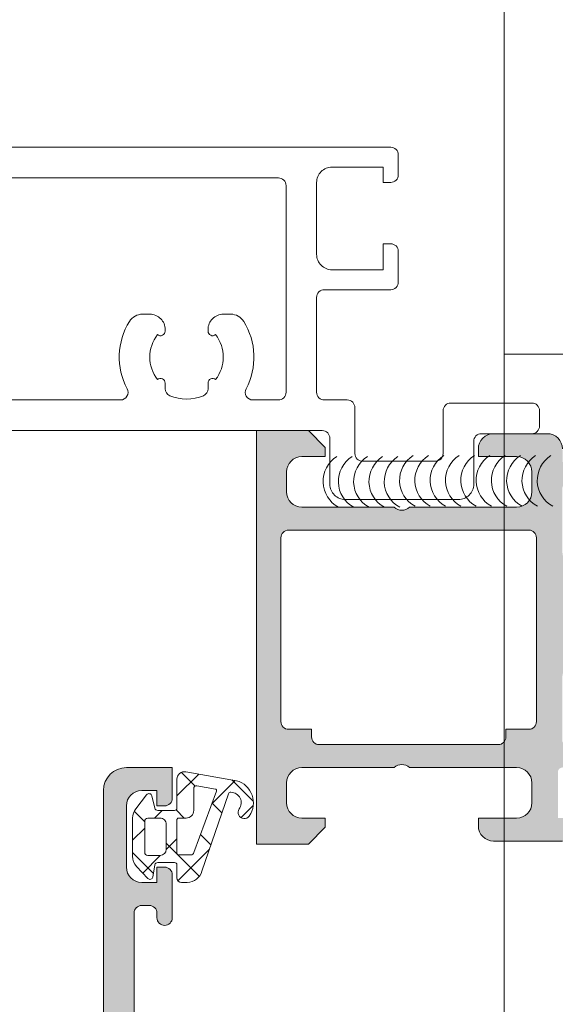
# Model space of a CAD drawing. Header units: millimetres. Extents: x 213386 to 506888, y 183055 to 450952.
# Tile 442 of 656: x 399514 to 399549, y 302144 to 302208. Entities that reach past the tile are written whole.
import ezdxf

# ---------------------------------------------------------------- set-up
doc = ezdxf.new("R2010")
doc.units = ezdxf.units.MM
doc.layers.add('FASÁDA DETAILNÍ', color=255, linetype='Continuous', lineweight=0)

msp = doc.modelspace()

# ---------------------------------------------------------------- hatches: boundary and pattern name
at = {"layer": 'FASÁDA DETAILNÍ'}
h = msp.add_hatch(color=256, dxfattribs=at)
edge = h.paths.add_edge_path()
edge.add_arc((399549.576, 302177.516), 0.12, 90, 180, ccw=False)
edge.add_line((399549.576, 302177.636), (399552.336, 302177.636))
edge.add_arc((399552.336, 302177.936), 0.3, 270, 360)
edge.add_line((399552.636, 302177.936), (399552.636, 302178.916))
edge.add_arc((399552.336, 302178.916), 0.3, 0, 90)
edge.add_line((399552.336, 302179.216), (399550.456, 302179.216))
edge.add_arc((399550.189, 302179.295), 0.279, -91.16287, -16.42459, ccw=False)
edge.add_line((399550.183, 302179.016), (399549.73, 302179.016))
edge.add_arc((399549.724, 302179.295), 0.279, -163.58012, -88.83541, ccw=False)
edge.add_line((399549.456, 302179.216), (399549.456, 302180.016))
edge.add_arc((399548.456, 302180.016), 1, 0, 90)
edge.add_line((399548.456, 302181.016), (399544.956, 302181.016))
edge.add_arc((399544.956, 302180.016), 1, 90.00114, 179.99886)
edge.add_line((399543.956, 302180.016), (399543.956, 302179.516))
edge.add_line((399543.956, 302179.516), (399546.456, 302179.516))
edge.add_arc((399546.456, 302178.516), 1, 0.0026, 89.9974, ccw=False)
edge.add_line((399547.456, 302178.516), (399547.456, 302177.216))
edge.add_arc((399546.456, 302177.216), 1, -89.99699, -0.00301, ccw=False)
edge.add_line((399546.456, 302176.216), (399539.456, 302176.216))
edge.add_arc((399538.956, 302176.741), 0.725, -133.59618, -46.40382, ccw=False)
edge.add_line((399538.456, 302176.216), (399532.422, 302176.216))
edge.add_arc((399532.422, 302177.216), 1, 180.00301, 269.99699, ccw=False)
edge.add_line((399531.422, 302177.216), (399531.422, 302178.516))
edge.add_arc((399532.422, 302178.516), 1, 90.0026, 179.9974, ccw=False)
edge.add_line((399532.422, 302179.516), (399533.956, 302179.516))
edge.add_line((399533.956, 302179.516), (399533.956, 302180.116))
edge.add_line((399533.956, 302180.116), (399532.856, 302181.216))
edge.add_line((399532.856, 302181.216), (399529.456, 302181.216))
edge.add_line((399529.456, 302181.216), (399529.456, 302154.216))
edge.add_line((399529.456, 302154.216), (399532.856, 302154.216))
edge.add_line((399532.856, 302154.216), (399533.956, 302155.316))
edge.add_line((399533.956, 302155.316), (399533.956, 302155.916))
edge.add_line((399533.956, 302155.916), (399532.422, 302155.916))
edge.add_arc((399532.422, 302156.916), 1, 180.0026, 269.9974, ccw=False)
edge.add_line((399531.422, 302156.916), (399531.422, 302158.216))
edge.add_arc((399532.422, 302158.216), 1, 90.00301, 179.99699, ccw=False)
edge.add_line((399532.422, 302159.216), (399538.456, 302159.216))
edge.add_arc((399538.956, 302158.691), 0.725, 46.40382, 133.59618, ccw=False)
edge.add_line((399539.456, 302159.216), (399546.456, 302159.216))
edge.add_arc((399546.456, 302158.216), 1, 0.00301, 89.99699, ccw=False)
edge.add_line((399547.456, 302158.216), (399547.456, 302156.916))
edge.add_arc((399546.456, 302156.916), 1, -89.9974, -0.0026, ccw=False)
edge.add_line((399546.456, 302155.916), (399543.956, 302155.916))
edge.add_line((399543.956, 302155.916), (399543.956, 302155.416))
edge.add_arc((399544.956, 302155.416), 1, 180.00114, 269.99886)
edge.add_line((399544.956, 302154.416), (399549.456, 302154.416))
edge.add_arc((399549.456, 302154.916), 0.5, 269.99882, 360.00118)
edge.add_line((399549.956, 302154.916), (399549.956, 302155.916))
edge.add_line((399549.956, 302155.916), (399549.156, 302155.916))
edge.add_line((399549.156, 302155.916), (399549.156, 302158.916))
edge.add_arc((399549.456, 302158.916), 0.3, 89.99949, 180.00051, ccw=False)
edge.add_arc((399549.724, 302159.138), 0.279, 88.83541, 163.58012, ccw=False)
edge.add_line((399549.73, 302159.416), (399550.183, 302159.416))
edge.add_arc((399550.189, 302159.138), 0.279, 16.42459, 91.16287, ccw=False)
edge.add_line((399550.456, 302159.216), (399552.336, 302159.216))
edge.add_arc((399552.336, 302159.516), 0.3, 270, 360)
edge.add_line((399552.636, 302159.516), (399552.636, 302160.496))
edge.add_arc((399552.336, 302160.496), 0.3, 0, 90)
edge.add_line((399552.336, 302160.796), (399549.576, 302160.796))
edge.add_arc((399549.576, 302160.916), 0.12, 180, 270, ccw=False)
edge.add_line((399549.456, 302160.916), (399549.456, 302165.216))
edge.add_arc((399549.956, 302165.216), 0.5, 90, 180, ccw=False)
edge.add_line((399549.956, 302165.716), (399550.656, 302165.716))
edge.add_line((399550.656, 302165.716), (399553.049, 302164.335))
edge.add_arc((399553.118, 302164.454), 0.138, 240, 367.70244)
edge.add_arc((399548.277, 302164.007), 5, 5.34923, 71.2906)
edge.add_arc((399550.041, 302169.216), 0.5, 108.7094, 251.2906, ccw=False)
edge.add_arc((399548.277, 302174.426), 5, -71.2906, -5.34923)
edge.add_arc((399553.118, 302173.978), 0.138, -7.70244, 120)
edge.add_line((399553.049, 302174.098), (399550.656, 302172.716))
edge.add_line((399550.656, 302172.716), (399549.956, 302172.716))
edge.add_arc((399549.956, 302173.216), 0.5, 180, 270, ccw=False)
edge.add_line((399549.456, 302173.216), (399549.456, 302177.516))
edge = h.paths.add_edge_path(flags=16)
edge.add_arc((399531.556, 302162.216), 0.5, 180, 270, ccw=False)
edge.add_line((399531.056, 302162.216), (399531.056, 302174.216))
edge.add_arc((399531.556, 302174.216), 0.5, 90, 180, ccw=False)
edge.add_line((399531.556, 302174.716), (399547.256, 302174.716))
edge.add_arc((399547.256, 302174.216), 0.5, 0, 90, ccw=False)
edge.add_line((399547.756, 302174.216), (399547.756, 302162.216))
edge.add_arc((399547.256, 302162.216), 0.5, -90, 0, ccw=False)
edge.add_line((399547.256, 302161.716), (399545.756, 302161.716))
edge.add_line((399545.756, 302161.716), (399545.756, 302161.216))
edge.add_arc((399545.256, 302161.216), 0.5, -90, 0, ccw=False)
edge.add_line((399545.256, 302160.716), (399533.556, 302160.716))
edge.add_arc((399533.556, 302161.216), 0.5, 180, 270, ccw=False)
edge.add_line((399533.056, 302161.216), (399533.056, 302161.716))
edge.add_line((399533.056, 302161.716), (399531.556, 302161.716))
h = msp.add_hatch(color=256, dxfattribs=at)
edge = h.paths.add_edge_path(flags=16)
edge.add_ellipse((399522.156, 302129.916), major_axis=(-0.5, 0), ratio=1, start_angle=-90.00298, end_angle=0.00298)
edge.add_line((399521.656, 302129.916), (399521.656, 302111.916))
edge.add_ellipse((399522.156, 302111.916), major_axis=(-0.5, 0), ratio=1, start_angle=-0.00298, end_angle=90.00298)
edge.add_line((399522.156, 302111.416), (399534.656, 302111.416))
edge.add_ellipse((399534.656, 302111.916), major_axis=(-0.5, 0), ratio=1, start_angle=90.0025, end_angle=179.9975)
edge.add_line((399535.156, 302111.916), (399535.156, 302124.519))
edge.add_ellipse((399536.656, 302124.519), major_axis=(-1.5, 0), ratio=1, start_angle=-90.00004, end_angle=0.00004, ccw=False)
edge.add_line((399536.656, 302126.019), (399549.656, 302126.019))
edge.add_ellipse((399549.656, 302126.519), major_axis=(-0.5, 0), ratio=1, start_angle=89.99996, end_angle=180.00004)
edge.add_line((399550.156, 302126.519), (399550.156, 302129.916))
edge.add_ellipse((399549.656, 302129.916), major_axis=(-0.5, 0), ratio=1, start_angle=179.99996, end_angle=270.00004)
edge.add_line((399549.656, 302130.416), (399522.156, 302130.416))
edge = h.paths.add_edge_path()
edge.add_line((399520.956, 302159.216), (399523.956, 302159.216))
edge.add_line((399523.956, 302159.216), (399523.956, 302157.216))
edge.add_arc((399523.456, 302157.216), 0.5, -90.00298, 0.00298, ccw=False)
edge.add_line((399523.456, 302156.716), (399522.956, 302156.716))
edge.add_line((399522.956, 302156.716), (399522.956, 302157.716))
edge.add_line((399522.956, 302157.716), (399521.956, 302157.716))
edge.add_arc((399521.956, 302156.716), 1, 90.00367, 179.99633)
edge.add_line((399520.956, 302156.716), (399520.956, 302152.716))
edge.add_arc((399521.956, 302152.716), 1, 180.00172, 269.99828)
edge.add_line((399521.956, 302151.716), (399522.956, 302151.716))
edge.add_line((399522.956, 302151.716), (399522.956, 302152.716))
edge.add_line((399522.956, 302152.716), (399523.456, 302152.716))
edge.add_arc((399523.456, 302152.216), 0.5, 0.00064, 89.99936, ccw=False)
edge.add_line((399523.956, 302152.216), (399523.956, 302149.416))
edge.add_arc((399523.456, 302149.416), 0.5, -180, 0, ccw=False)
edge.add_line((399522.956, 302149.416), (399522.956, 302149.716))
edge.add_arc((399522.456, 302149.716), 0.5, 0.00123, 89.99877)
edge.add_line((399522.456, 302150.216), (399521.956, 302150.216))
edge.add_arc((399521.956, 302149.716), 0.5, 90.00778, 179.99222)
edge.add_line((399521.456, 302149.716), (399521.456, 302138.416))
edge.add_arc((399521.956, 302138.416), 0.5, 180.0025, 269.9975)
edge.add_line((399521.956, 302137.916), (399522.456, 302137.916))
edge.add_arc((399522.456, 302138.416), 0.5, 269.99282, 360.00718)
edge.add_line((399522.956, 302138.416), (399522.956, 302138.716))
edge.add_arc((399523.456, 302138.716), 0.5, 90.0072, 179.9928, ccw=False)
edge.add_line((399523.456, 302139.216), (399527.956, 302139.216))
edge.add_arc((399527.956, 302138.716), 0.5, 0.00064, 89.99936, ccw=False)
edge.add_line((399528.456, 302138.716), (399528.456, 302137.916))
edge.add_arc((399527.956, 302137.916), 0.5, -90.00298, 0.00298, ccw=False)
edge.add_line((399527.956, 302137.416), (399525.956, 302137.416))
edge.add_arc((399525.956, 302136.916), 0.5, 90.00778, 179.99222)
edge.add_line((399525.456, 302136.916), (399525.456, 302136.416))
edge.add_arc((399524.956, 302136.416), 0.5, -90.00718, 0.00718, ccw=False)
edge.add_line((399524.956, 302135.916), (399521.956, 302135.916))
edge.add_arc((399521.956, 302135.416), 0.5, 90.00631, 179.99369)
edge.add_line((399521.456, 302135.416), (399521.456, 302133.716))
edge.add_arc((399522.956, 302133.716), 1.5, 179.99878, 270.00122)
edge.add_line((399522.956, 302132.216), (399548.956, 302132.216))
edge.add_arc((399548.956, 302132.716), 0.5, 269.99761, 360.00239)
edge.add_line((399549.456, 302132.716), (399549.456, 302136.916))
edge.add_arc((399548.956, 302136.916), 0.5, 0.00064, 89.99936)
edge.add_line((399548.956, 302137.416), (399546.956, 302137.416))
edge.add_arc((399546.956, 302137.916), 0.5, 180.0025, 269.9975, ccw=False)
edge.add_line((399546.456, 302137.916), (399546.456, 302138.716))
edge.add_arc((399546.956, 302138.716), 0.5, 90.00602, 179.99398, ccw=False)
edge.add_line((399546.956, 302139.216), (399551.956, 302139.216))
edge.add_line((399551.956, 302139.216), (399552.714, 302138.999))
edge.add_arc((399552.797, 302139.287), 0.3, 253.99998, 322.09519)
edge.add_arc((399553.27, 302138.919), 0.3, 90.00003, 142.09528, ccw=False)
edge.add_line((399553.27, 302139.219), (399555.334, 302139.219))
edge.add_arc((399555.334, 302138.819), 0.4, -21.97377, 90.00007, ccw=False)
edge.add_line((399555.705, 302138.669), (399554.889, 302136.646))
edge.add_arc((399554.704, 302136.721), 0.2, 245.85891, 338.02609, ccw=False)
edge.add_line((399554.622, 302136.538), (399552.238, 302137.606))
edge.add_arc((399552.156, 302137.424), 0.2, 65.85897, 180.8199)
edge.add_line((399551.956, 302137.421), (399551.956, 302126.117))
edge.add_arc((399552.148, 302126.109), 0.192, 177.47778, 271.04445)
edge.add_line((399552.151, 302125.917), (399552.572, 302125.917))
edge.add_line((399552.572, 302125.917), (399555.037, 302127.349))
edge.add_arc((399555.188, 302127.089), 0.3, 15.99997, 120.1792, ccw=False)
edge.add_line((399555.477, 302127.172), (399555.905, 302125.68))
edge.add_line((399555.905, 302125.68), (399556.403, 302124.817))
edge.add_arc((399556.057, 302124.617), 0.4, -89.99997, 29.99999, ccw=False)
edge.add_line((399556.057, 302124.217), (399551.949, 302124.217))
edge.add_line((399551.949, 302124.217), (399537.457, 302124.219))
edge.add_arc((399537.456, 302123.719), 0.5, 89.97959, 180.00002)
edge.add_line((399536.956, 302123.719), (399536.956, 302118.316))
edge.add_arc((399537.456, 302118.316), 0.5, 179.99996, 270.00004)
edge.add_line((399537.456, 302117.816), (399539.956, 302117.816))
edge.add_arc((399539.956, 302117.316), 0.5, -0.00004, 90.00004, ccw=False)
edge.add_line((399540.456, 302117.316), (399540.456, 302116.016))
edge.add_arc((399539.956, 302116.016), 0.5, -90.00239, 0.00239, ccw=False)
edge.add_line((399539.956, 302115.516), (399539.456, 302115.516))
edge.add_line((399539.456, 302115.516), (399539.456, 302116.516))
edge.add_line((399539.456, 302116.516), (399537.956, 302116.516))
edge.add_arc((399537.956, 302115.516), 1, 90.00182, 179.99818)
edge.add_line((399536.956, 302115.516), (399536.956, 302111.516))
edge.add_arc((399537.956, 302111.516), 1, 180.00397, 269.99603)
edge.add_line((399537.956, 302110.516), (399539.456, 302110.516))
edge.add_line((399539.456, 302110.516), (399539.456, 302111.516))
edge.add_line((399539.456, 302111.516), (399539.956, 302111.516))
edge.add_arc((399539.956, 302111.016), 0.5, -0.00298, 90.00298, ccw=False)
edge.add_line((399540.456, 302111.016), (399540.456, 302109.716))
edge.add_arc((399539.956, 302109.716), 0.5, 270.00064, 359.99936, ccw=False)
edge.add_line((399539.956, 302109.216), (399520.956, 302109.216))
edge.add_arc((399520.956, 302110.716), 1.5, 179.99888, 270.00112, ccw=False)
edge.add_line((399519.456, 302110.716), (399519.456, 302157.716))
edge.add_arc((399520.956, 302157.716), 1.5, 90.0023, 179.9977, ccw=False)
h = msp.add_hatch(dxfattribs=at)
h.set_pattern_fill('ANSI37', color=256, scale=0.625, angle=90, style=0)
h.set_pattern_definition([(135, (397960.6383, 280090.7057), (-1.40316502, -1.40316502), []), (225, (397960.6383, 280090.7057), (1.40316502, -1.40316502), [])])
edge = h.paths.add_edge_path(flags=16)
edge.add_ellipse((399524.859, 302156.414), major_axis=(-0.498, 0), ratio=1, start_angle=89.80742, end_angle=180.25472, ccw=False)
edge.add_line((399524.857, 302155.916), (399524.356, 302155.916))
edge.add_ellipse((399524.356, 302155.816), major_axis=(-0.1, 0), ratio=1, start_angle=-90.00817, end_angle=0.00874)
edge.add_line((399524.256, 302155.816), (399524.256, 302153.616))
edge.add_ellipse((399524.356, 302153.616), major_axis=(-0.1, 0), ratio=1, start_angle=0.00152, end_angle=89.99848)
edge.add_line((399524.356, 302153.516), (399525.168, 302153.516))
edge.add_ellipse((399525.168, 302153.716), major_axis=(-0.2, 0), ratio=1, start_angle=90.00243, end_angle=164.31138)
edge.add_line((399525.361, 302153.662), (399526.848, 302157.68))
edge.add_ellipse((399526.754, 302157.715), major_axis=(-0.1, 0), ratio=1, start_angle=159.68782, end_angle=259.67772)
edge.add_line((399526.772, 302157.813), (399525.563, 302158.033))
edge.add_ellipse((399525.556, 302157.833), major_axis=(-0.2, 0), ratio=1, start_angle=-91.86497, end_angle=0.00104)
edge.add_line((399525.356, 302157.833), (399525.356, 302156.416))
edge = h.paths.add_edge_path(flags=16)
edge.add_ellipse((399522.356, 302155.716), major_axis=(-0.2, 0), ratio=1, start_angle=-90.00024, end_angle=0.00024)
edge.add_line((399522.156, 302155.716), (399522.156, 302153.682))
edge.add_ellipse((399522.356, 302153.682), major_axis=(-0.2, 0), ratio=1, start_angle=-0.00135, end_angle=90.00049)
edge.add_line((399522.356, 302153.482), (399523.156, 302153.482))
edge.add_ellipse((399523.156, 302153.882), major_axis=(-0.4, 0), ratio=1, start_angle=90.00126, end_angle=179.99802)
edge.add_line((399523.556, 302153.882), (399523.556, 302155.516))
edge.add_ellipse((399523.156, 302155.516), major_axis=(-0.4, 0), ratio=1, start_angle=179.99956, end_angle=270.00101)
edge.add_line((399523.156, 302155.916), (399522.356, 302155.916))
edge = h.paths.add_edge_path()
edge.add_arc((399522.433, 302157.316), 0.2, 15.00152, 139.99768, ccw=False)
edge.add_line((399522.626, 302157.368), (399522.817, 302156.565))
edge.add_arc((399523.01, 302156.616), 0.2, 195.00286, 269.99725)
edge.add_line((399523.01, 302156.416), (399524.106, 302156.416))
edge.add_arc((399524.106, 302156.566), 0.15, 269.99604, 360.00396)
edge.add_line((399524.256, 302156.566), (399524.256, 302158.449))
edge.add_arc((399524.756, 302158.449), 0.5, 80.06643, 180.00022, ccw=False)
edge.add_line((399524.843, 302158.942), (399528.162, 302158.36))
edge.add_arc((399527.756, 302156.916), 1.5, -35.08755, 74.29308, ccw=False)
edge.add_arc((399528.656, 302156.284), 0.4, 144.912, 324.912, ccw=False)
edge.add_arc((399527.775, 302156.918), 0.686, 323.85881, 449.51564)
edge.add_arc((399527.761, 302157.455), 0.15, 82.50392, 160.98385)
edge.add_line((399527.619, 302157.504), (399525.891, 302152.458))
edge.add_arc((399524.925, 302152.716), 1, 269.99943, 345.04109, ccw=False)
edge.add_line((399524.925, 302151.716), (399524.556, 302151.716))
edge.add_arc((399524.556, 302152.016), 0.3, 180.00319, 269.99604, ccw=False)
edge.add_line((399524.256, 302152.016), (399524.256, 302152.866))
edge.add_arc((399524.106, 302152.866), 0.15, 359.99507, 450.00493)
edge.add_line((399524.106, 302153.016), (399523.01, 302153.016))
edge.add_arc((399523.01, 302152.816), 0.2, 90.00261, 164.99763)
edge.add_line((399522.817, 302152.868), (399522.688, 302152.065))
edge.add_arc((399522.494, 302152.116), 0.2, 224.99256, 345.01021, ccw=False)
edge.add_line((399522.353, 302151.975), (399521.626, 302152.751))
edge.add_arc((399522.356, 302153.434), 1, 179.99997, 223.11854, ccw=False)
edge.add_line((399521.356, 302153.434), (399521.356, 302155.913))
edge.add_arc((399522.356, 302155.913), 1, 142.17221, 179.99994, ccw=False)
edge.add_line((399521.566, 302156.526), (399522.28, 302157.445))

# ---------------------------------------------------------------- linework, layer by layer
for p, q in [((399545.638, 307967.154), (399545.638, 302119.042)), ((399545.638, 307967.154), (399545.638, 302119.042)), ((399545.638, 303317.154), (399545.638, 302119.042)), ((399589.638, 302186.211), (399545.638, 302186.211)), ((399532.856, 302181.216), (399529.456, 302181.216)), ((399529.456, 302181.216), (399529.456, 302154.216)), ((399533.956, 302180.116), (399532.856, 302181.216)), ((399548.456, 302181.016), (399544.956, 302181.016)), ((399533.956, 302179.516), (399533.956, 302180.116)), ((399543.956, 302180.016), (399543.956, 302179.516)), ((399532.422, 302179.516), (399533.956, 302179.516)), ((399543.956, 302179.516), (399546.456, 302179.516)), ((399531.422, 302177.216), (399531.422, 302178.516)), ((399547.456, 302178.516), (399547.456, 302177.216)), ((399538.456, 302176.216), (399532.422, 302176.216)), ((399546.456, 302176.216), (399539.456, 302176.216)), ((399531.056, 302162.216), (399531.056, 302174.216)), ((399531.556, 302174.716), (399547.256, 302174.716)), ((399547.756, 302174.216), (399547.756, 302162.216)), ((399533.056, 302161.716), (399531.556, 302161.716)), ((399533.056, 302161.216), (399533.056, 302161.716)), ((399547.256, 302161.716), (399545.756, 302161.716)), ((399545.756, 302161.716), (399545.756, 302161.216)), ((399545.256, 302160.716), (399533.556, 302160.716)), ((399532.422, 302159.216), (399538.456, 302159.216)), ((399539.456, 302159.216), (399546.456, 302159.216)), ((399531.422, 302156.916), (399531.422, 302158.216)), ((399547.456, 302158.216), (399547.456, 302156.916)), ((399533.956, 302155.916), (399532.422, 302155.916)), ((399533.956, 302155.316), (399533.956, 302155.916)), ((399546.456, 302155.916), (399543.956, 302155.916)), ((399543.956, 302155.916), (399543.956, 302155.416)), ((399532.856, 302154.216), (399533.956, 302155.316)), ((399544.956, 302154.416), (399549.456, 302154.416)), ((399529.456, 302154.216), (399532.856, 302154.216))]:
    msp.add_line(p, q, dxfattribs=at)
for points in [[(399415.22, 302181.216), (399533.756, 302181.216, -0.414214), (399534.256, 302180.716), (399534.256, 302177.716, 0.414214), (399535.256, 302176.716), (399542.656, 302176.716, 0.414214), (399543.656, 302177.716), (399543.656, 302180.516, -0.414214), (399544.156, 302181.016), (399547.456, 302181.016, 0.414214), (399547.956, 302181.516), (399547.956, 302182.516, 0.414214), (399547.456, 302183.016), (399542.156, 302183.016, 0.414214), (399541.656, 302182.516), (399541.656, 302179.716, -0.414214), (399541.156, 302179.216), (399536.39, 302179.216, -0.414214), (399535.89, 302179.716), (399535.89, 302182.716, 0.414214), (399535.39, 302183.216), (399533.89, 302183.216, -0.414214), (399533.39, 302183.716), (399533.39, 302189.916, -0.414214), (399533.89, 302190.416), (399538.227, 302190.416, 0.414214), (399538.727, 302190.916), (399538.727, 302192.916, 0.414201), (399538.227, 302193.416), (399537.727, 302193.416), (399537.727, 302191.716), (399534.39, 302191.716, -0.414214), (399533.39, 302192.716), (399533.39, 302197.416, -0.414214), (399534.39, 302198.416), (399537.727, 302198.416), (399537.727, 302197.416), (399538.227, 302197.416, 0.41422), (399538.727, 302197.916), (399538.727, 302199.216, 0.414214), (399538.227, 302199.716), (399415.22, 302199.716, 0.414214)], [(399417.22, 302197.716), (399530.89, 302197.716, -0.414214), (399531.39, 302197.216), (399531.39, 302183.716, -0.414214), (399530.89, 302183.216), (399529.216, 302183.216, -0.565741), (399528.775, 302183.951, 0.267763), (399528.622, 302188.346, 0.258777), (399527.774, 302188.816), (399527.29, 302188.816, 0.414214), (399526.29, 302187.816), (399526.29, 302187.71, 0.64518), (399526.788, 302187.485, -0.341732), (399526.788, 302184.547, 0.64518), (399526.29, 302184.322), (399526.29, 302183.954, -0.298217), (399525.99, 302183.496, -0.208712), (399523.79, 302183.496, -0.298217), (399523.49, 302183.954), (399523.49, 302184.322, 0.64518), (399522.991, 302184.547, -0.341732), (399522.991, 302187.485, 0.64518), (399523.49, 302187.71), (399523.49, 302187.816, 0.414214), (399522.49, 302188.816), (399522.005, 302188.816, 0.258777), (399521.157, 302188.346, 0.267763), (399521.004, 302183.951, -0.565741), (399520.563, 302183.216), (399426.537, 302183.216, -0.565741)], [(399519.456, 302110.716), (399519.456, 302157.716), (399519.456, 302157.716, -0.41419), (399520.956, 302159.216), (399520.956, 302159.216), (399523.956, 302159.216), (399523.956, 302157.216), (399523.956, 302157.216, -0.414244), (399523.456, 302156.716), (399522.956, 302156.716), (399522.956, 302157.716), (399521.956, 302157.716), (399521.956, 302157.716, 0.414176), (399520.956, 302156.716), (399520.956, 302152.716), (399520.956, 302152.716, 0.414196), (399521.956, 302151.716), (399522.956, 302151.716), (399522.956, 302152.716), (399523.456, 302152.716), (399523.456, 302152.716, -0.414207), (399523.956, 302152.216), (399523.956, 302149.416), (399523.956, 302149.416, -1), (399522.956, 302149.416), (399522.956, 302149.716), (399522.956, 302149.716, 0.414201), (399522.456, 302150.216), (399521.956, 302150.216), (399521.956, 302150.216, 0.414134), (399521.456, 302149.716), (399521.456, 302138.416)]]:
    msp.add_lwpolyline(points, format="xyb", dxfattribs=at)
msp.add_lwpolyline([(399522.28, 302157.445, -0.606792), (399522.626, 302157.368), (399522.817, 302156.565), (399522.817, 302156.565, 0.339427), (399523.01, 302156.416), (399524.106, 302156.416), (399524.106, 302156.416, 0.414254), (399524.256, 302156.566), (399524.256, 302158.449), (399524.256, 302158.449, -0.465956), (399524.843, 302158.942), (399528.162, 302158.36), (399528.162, 302158.36, -0.517137), (399528.984, 302156.054, -1), (399528.329, 302156.514, 0.610743), (399527.781, 302157.604, 0.356477), (399527.619, 302157.504), (399525.891, 302152.458), (399525.891, 302152.458, -0.339657), (399524.925, 302151.716), (399524.556, 302151.716), (399524.556, 302151.716, -0.414177), (399524.256, 302152.016), (399524.256, 302152.866), (399524.256, 302152.866, 0.414264), (399524.106, 302153.016), (399523.01, 302153.016), (399523.01, 302153.016, 0.33943), (399522.817, 302152.868), (399522.688, 302152.065), (399522.688, 302152.065, -0.577453), (399522.353, 302151.975), (399521.626, 302152.751), (399521.626, 302152.751, -0.190392), (399521.356, 302153.434), (399521.356, 302155.913), (399521.356, 302155.913, -0.16657), (399521.566, 302156.526), (399522.28, 302157.445)], format="xyb", close=True, dxfattribs=at)
at = {"layer": 'FASÁDA DETAILNÍ', "extrusion": (0, 0, -1)}
for points in [[(-399525.356, 302156.416, 0.416502), (-399524.857, 302155.916), (-399524.356, 302155.916), (-399524.356, 302155.916, -0.4143), (-399524.256, 302155.816), (-399524.256, 302153.616), (-399524.256, 302153.616, -0.414198), (-399524.356, 302153.516), (-399525.168, 302153.516), (-399525.168, 302153.516, -0.336095), (-399525.361, 302153.662), (-399526.848, 302157.68), (-399526.848, 302157.68, -0.466254), (-399526.772, 302157.813), (-399525.563, 302158.033), (-399525.563, 302158.033, -0.423785), (-399525.356, 302157.833), (-399525.356, 302156.416)], [(-399522.356, 302155.916, -0.414216), (-399522.156, 302155.716), (-399522.156, 302153.682), (-399522.156, 302153.682, -0.414223), (-399522.356, 302153.482), (-399523.156, 302153.482), (-399523.156, 302153.482, -0.414197), (-399523.556, 302153.882), (-399523.556, 302155.516), (-399523.556, 302155.516, -0.414221), (-399523.156, 302155.916), (-399522.356, 302155.916)]]:
    msp.add_lwpolyline(points, format="xyb", close=True, dxfattribs=at)
at = {"layer": 'FASÁDA DETAILNÍ'}
for centre, radius, start, end in [((399544.956, 302180.016), 1, 90.00114, 179.99886), ((399548.456, 302180.016), 1, 0, 90), ((399532.422, 302178.516), 1, 90.0026, 179.9974), ((399535.713, 302177.9), 1.906, 122.03205, 242.03205), ((399536.713, 302177.9), 1.906, 122.03205, 242.03205), ((399537.713, 302177.9), 1.906, 122.03205, 242.03205), ((399538.713, 302177.9), 1.906, 122.03205, 242.03205), ((399539.713, 302177.9), 1.906, 122.03205, 242.03205), ((399540.712, 302177.968), 1.906, 122.03205, 242.03205), ((399541.712, 302177.968), 1.906, 122.03205, 242.03205), ((399542.712, 302177.968), 1.906, 122.03205, 242.03205), ((399543.712, 302177.968), 1.906, 122.03205, 242.03205), ((399544.712, 302177.968), 1.906, 122.03205, 242.03205), ((399545.712, 302177.968), 1.906, 122.03205, 242.03205), ((399546.712, 302177.968), 1.906, 122.03205, 242.03205), ((399547.712, 302177.968), 1.906, 122.03205, 242.03205), ((399546.456, 302178.516), 1, 0.0026, 89.9974), ((399548.712, 302177.968), 1.906, 122.03205, 242.03205), ((399549.712, 302177.968), 1.906, 122.03205, 242.03205), ((399532.422, 302177.216), 1, 180.00301, 269.99699), ((399546.456, 302177.216), 1, 270.00301, 359.99699), ((399538.956, 302176.741), 0.725, 226.40382, 313.59618), ((399531.556, 302174.216), 0.5, 90, 180), ((399547.256, 302174.216), 0.5, 0, 90), ((399531.556, 302162.216), 0.5, 180, 270), ((399547.256, 302162.216), 0.5, 270, 0), ((399533.556, 302161.216), 0.5, 180, 270), ((399545.256, 302161.216), 0.5, 270, 0), ((399538.956, 302158.691), 0.725, 46.40382, 133.59618), ((399532.422, 302158.216), 1, 90.00301, 179.99699), ((399546.456, 302158.216), 1, 0.00301, 89.99699), ((399532.422, 302156.916), 1, 180.0026, 269.9974), ((399546.456, 302156.916), 1, 270.0026, 359.9974), ((399544.956, 302155.416), 1, 180.00114, 269.99886)]:
    msp.add_arc(centre, radius, start, end, dxfattribs=at)

doc.saveas('drawing.dxf')
